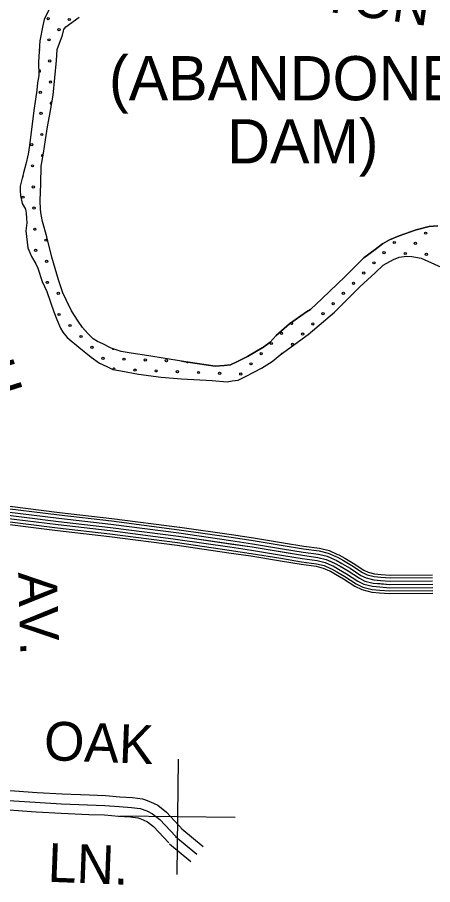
# Model space of a CAD drawing. Extents: x 1551132 to 1791609, y 378168 to 563823.
# Drawn here: x 1669634 to 1673594, y 455881 to 464155 of the extents above; entities that cross this region are included whole.
import ezdxf

# ---------------------------------------------------------------- set-up
doc = ezdxf.new("R2010")
doc.units = 0
for name, color, linetype in [('DESIGN - ROW - Right-of-Way and Easement Labels', 7, 'Continuous'), ('DESIGN - SCRATCH - User 1', 7, 'Continuous'), ('DESIGN - TRAFFIC CONTROL PERMANENT - Pavement Marking Text', 7, 'Continuous'), ('DESIGN - TRANSPORTATION - Edge of Traveled Way', 7, 'Continuous'), ('DESIGN - TRANSPORTATION - Text', 7, 'Continuous'), ('SURVEY - CONTOURS - Index with Text', 7, 'Continuous'), ('SURVEY - DRAINAGE - Bridge Hydraulic Data - Points - Locators', 7, 'Continuous'), ('SURVEY - PROPERTY - Owners', 7, 'Continuous')]:
    doc.layers.add(name, color=color, linetype=linetype)

msp = doc.modelspace()

# ---------------------------------------------------------------- linework, layer by layer
at = {"layer": 'DESIGN - SCRATCH - User 1'}
for points in [[(1669936.195, 464227.013), (1669889.346, 464133.286), (1669876.838, 464077.309), (1669849.489, 463931.314), (1669835.639, 463731.108), (1669840.43, 463600.847), (1669827.764, 463528.845), (1669819.122, 463458.801), (1669795.556, 463288.739), (1669763.232, 463036.607), (1669750.265, 462932.554), (1669737.491, 462848.535), (1669714.633, 462754.583), (1669691.867, 462670.647), (1669662.692, 462542.702), (1669660.301, 462500.651), (1669665.892, 462456.533), (1669679.175, 462380.281), (1669710.658, 462325.905), (1669718.282, 462285.771), (1669721.849, 462239.661), (1669723.424, 462193.577), (1669716.741, 462119.508), (1669735.224, 461957.079), (1669752.79, 461910.836), (1669768.448, 461874.635), (1669811.755, 461802.125), (1669829.371, 461761.899), (1669872.162, 461633.295), (1669915.277, 461540.751), (1669983.442, 461345.813), (1670010.742, 461271.444), (1670045.974, 461190.992), (1670067.599, 461150.725), (1670109.106, 461100.265), (1670220.212, 461009.113), (1670337.259, 460911.885), (1670418.715, 460857.059), (1670488.38, 460824.375), (1670544.096, 460795.824), (1670619.927, 460781.107), (1670789.573, 460751.523), (1671005.218, 460723.522), (1671200.08, 460706.339)], [(1671201.23, 460873.743), (1670887.163, 460926.928), (1670719.45, 460950.486), (1670623.652, 460967.387), (1670529.979, 460998.288), (1670448.415, 461041.097), (1670398.624, 461061.581), (1670358.883, 461087.982), (1670307.376, 461138.533), (1670255.928, 461195.093), (1670214.504, 461255.569), (1670151.447, 461354.305), (1670104.381, 461452.891), (1670067.091, 461527.359), (1670026.242, 461649.929), (1669964.285, 461866.852), (1669916.094, 462059.607), (1669875.495, 462208.219), (1669860.096, 462272.47), (1669854.546, 462320.597), (1669851.363, 462408.774), (1669856.813, 462564.978), (1669860.388, 462735.233), (1669883.529, 462859.227), (1669902.687, 462985.264), (1669921.853, 463111.292), (1669947.103, 463247.296), (1669974.61, 463411.317), (1670007.685, 463743.567), (1670014.643, 463847.678), (1670065.884, 463983.44), (1670074.267, 464025.433), (1670078.375, 464037.408), (1670082.466, 464047.392), (1670096.624, 464065.292), (1670225.413, 464156.278)], [(1673644.465, 462167.211), (1673560.342, 462158.303), (1673435.945, 462127.893), (1673275.232, 462071.917), (1673182.734, 462033.074), (1673116.244, 461993.89), (1673045.579, 461940.738), (1672938.573, 461860.02), (1672756.311, 461678.14), (1672541.749, 461472.651), (1672428.443, 461367.982), (1672390.153, 461344.448), (1672228.723, 461230.403), (1672101.343, 461119.908), (1672044.561, 461056.557), (1671971.871, 461001.43), (1671969.871, 461001.455), (1671828.832, 460919.186), (1671734.218, 460870.352), (1671665.828, 460839.201), (1671605.721, 460831.984), (1671521.648, 460827.075), (1671347.943, 460853.393), (1671201.23, 460873.743)], [(1671200.08, 460706.339), (1671491.957, 460689.263), (1671633.837, 460677.388), (1671683.96, 460686.738), (1671740.059, 460694.014), (1671822.574, 460734.998), (1671961.512, 460809.283), (1672064.277, 460870.027), (1672139.083, 460935.137), (1672407.502, 461127.9), (1672658.18, 461342.931), (1672899.182, 461584.129), (1673044.854, 461718.416), (1673123.744, 461789.485), (1673220.433, 461844.303), (1673276.724, 461867.595), (1673344.847, 461876.712), (1673396.829, 461874.029), (1673484.635, 461856.853), (1673675.606, 461770.218)]]:
    msp.add_lwpolyline(points, dxfattribs=at)
at = {"layer": 'DESIGN - TRAFFIC CONTROL PERMANENT - Pavement Marking Text'}
msp.add_line((1671200.08, 460706.339), (1671200.08, 460706.339), dxfattribs=at)
for centre in [(1669928.021, 464142.137), (1669928.021, 464142.137), (1670129.631, 464134.67), (1670129.631, 464134.67), (1670032.56, 464037.598), (1670032.56, 464037.598), (1669935.488, 463940.527), (1669935.488, 463940.527), (1669942.955, 463738.916), (1669942.955, 463738.916), (1669950.422, 463537.306), (1669950.422, 463537.306), (1669853.351, 463440.234), (1669853.351, 463440.234), (1669860.818, 463238.624), (1669860.818, 463238.624), (1669868.285, 463037.014), (1669868.285, 463037.014), (1669771.213, 462939.942), (1669771.213, 462939.942), (1669778.68, 462738.332), (1669778.68, 462738.332), (1669786.147, 462536.722), (1669786.147, 462536.722), (1669689.076, 462439.65), (1669689.076, 462439.65), (1669793.614, 462335.111), (1669793.614, 462335.111), (1669801.081, 462133.501), (1669801.081, 462133.501), (1669905.62, 462028.962), (1669905.62, 462028.962), (1673527.138, 462096.166), (1673527.138, 462096.166), (1673228.456, 462006.561), (1673228.456, 462006.561), (1673430.066, 461999.094), (1673430.066, 461999.094), (1669808.548, 461931.891), (1669808.548, 461931.891), (1673131.385, 461909.49), (1673131.385, 461909.49), (1673332.995, 461902.023), (1673332.995, 461902.023), (1673534.605, 461894.556), (1673534.605, 461894.556), (1669913.087, 461827.352), (1669913.087, 461827.352), (1673034.313, 461812.418), (1673034.313, 461812.418), (1672937.241, 461715.346), (1672937.241, 461715.346), (1669920.554, 461625.742), (1669920.554, 461625.742), (1672840.17, 461618.275), (1672840.17, 461618.275), (1670025.093, 461521.203), (1670025.093, 461521.203), (1672743.098, 461521.203), (1672743.098, 461521.203), (1672646.026, 461424.132), (1672646.026, 461424.132), (1670032.56, 461319.593), (1670032.56, 461319.593), (1672548.955, 461327.06), (1672548.955, 461327.06), (1670137.098, 461215.054), (1670137.098, 461215.054), (1672451.883, 461229.988), (1672451.883, 461229.988), (1672153.201, 461140.384), (1672153.201, 461140.384), (1672354.812, 461132.917), (1672354.812, 461132.917), (1670241.637, 461110.516), (1670241.637, 461110.516), (1672056.13, 461043.312), (1672056.13, 461043.312), (1672257.74, 461035.845), (1672257.74, 461035.845), (1670346.176, 461005.977), (1670346.176, 461005.977), (1670450.714, 460901.438), (1670450.714, 460901.438), (1670652.325, 460893.971), (1670652.325, 460893.971), (1670853.935, 460886.504), (1670853.935, 460886.504), (1671055.545, 460879.037), (1671055.545, 460879.037), (1671959.058, 460946.24), (1671959.058, 460946.24), (1670756.863, 460789.432), (1670756.863, 460789.432), (1671861.986, 460849.169), (1671861.986, 460849.169), (1670958.474, 460781.965), (1670958.474, 460781.965), (1671160.084, 460774.498), (1671160.084, 460774.498), (1671361.694, 460767.031), (1671361.694, 460767.031), (1671563.305, 460759.564), (1671563.305, 460759.564), (1671764.915, 460752.097), (1671764.915, 460752.097)]:
    msp.add_circle(centre, 10.56, dxfattribs=at)
for centre, start, end in [((1669838.417, 463843.455), 294.1962706, 57.8890387), ((1669845.884, 463641.845), 230.8992599, 133.3135191), ((1669957.889, 463335.696), 58.32028, 282.6394231), ((1669875.752, 462835.404), 61.3639482, 277.4930654), ((1669681.609, 462641.26), 276.3295516, 57.9796689), ((1670129.631, 461416.664), 158.352456, 252.6881507), ((1672250.273, 461237.455), 176.0387982, 74.4411059), ((1670547.786, 460998.51), 194.9878854, 308.4985694), ((1672160.668, 460938.773), 101.5536265, 149.8138157), ((1670555.253, 460796.9), 331.4825078, 186.5510625), ((1671257.156, 460871.57), 203.6901441, 320.5160715)]:
    msp.add_arc(centre, 10.56, start, end, dxfattribs=at)
at = {"layer": 'DESIGN - TRANSPORTATION - Edge of Traveled Way'}
for points in [[(1669936.195, 464227.013), (1669889.346, 464133.286), (1669876.838, 464077.309), (1669849.489, 463931.314), (1669835.639, 463731.108), (1669840.43, 463600.847), (1669827.764, 463528.845), (1669819.122, 463458.801), (1669795.556, 463288.739), (1669763.232, 463036.607), (1669750.265, 462932.554), (1669737.491, 462848.535), (1669714.633, 462754.583), (1669691.867, 462670.647), (1669662.692, 462542.702), (1669660.301, 462500.651), (1669665.892, 462456.533), (1669679.175, 462380.281), (1669710.658, 462325.905), (1669718.282, 462285.771), (1669721.849, 462239.661), (1669723.424, 462193.577), (1669716.741, 462119.508), (1669735.224, 461957.079), (1669752.79, 461910.836), (1669768.448, 461874.635), (1669811.755, 461802.125), (1669829.371, 461761.899), (1669872.162, 461633.295), (1669915.277, 461540.751), (1669983.442, 461345.813), (1670010.742, 461271.444), (1670045.974, 461190.992), (1670067.599, 461150.725), (1670109.106, 461100.265), (1670220.212, 461009.113), (1670337.259, 460911.885), (1670418.715, 460857.059), (1670488.38, 460824.375), (1670544.096, 460795.824), (1670619.927, 460781.107), (1670789.573, 460751.523), (1671005.218, 460723.522), (1671200.08, 460706.339)], [(1671201.23, 460873.743), (1670887.163, 460926.928), (1670719.45, 460950.486), (1670623.652, 460967.387), (1670529.979, 460998.288), (1670448.415, 461041.097), (1670398.624, 461061.581), (1670358.883, 461087.982), (1670307.376, 461138.533), (1670255.928, 461195.093), (1670214.504, 461255.569), (1670151.447, 461354.305), (1670104.381, 461452.891), (1670067.091, 461527.359), (1670026.242, 461649.929), (1669964.285, 461866.852), (1669916.094, 462059.607), (1669875.495, 462208.219), (1669860.096, 462272.47), (1669854.546, 462320.597), (1669851.363, 462408.774), (1669856.813, 462564.978), (1669860.388, 462735.233), (1669883.529, 462859.227), (1669902.687, 462985.264), (1669921.853, 463111.292), (1669947.103, 463247.296), (1669974.61, 463411.317), (1670007.685, 463743.567), (1670014.643, 463847.678), (1670065.884, 463983.44), (1670074.267, 464025.433), (1670078.375, 464037.408), (1670082.466, 464047.392), (1670096.624, 464065.292), (1670225.413, 464156.278)], [(1671201.23, 460873.743), (1671347.943, 460853.393), (1671521.648, 460827.075), (1671605.721, 460831.984), (1671665.828, 460839.201), (1671734.218, 460870.352), (1671828.832, 460919.186), (1671969.871, 461001.455), (1671971.871, 461001.43), (1672044.561, 461056.557), (1672101.343, 461119.908), (1672228.723, 461230.403), (1672390.153, 461344.448), (1672428.443, 461367.982), (1672541.749, 461472.651), (1672756.311, 461678.14), (1672938.573, 461860.02), (1673045.579, 461940.738), (1673116.244, 461993.89), (1673182.734, 462033.074), (1673275.232, 462071.917), (1673435.945, 462127.893), (1673560.342, 462158.303), (1673644.465, 462167.211)], [(1671200.08, 460706.339), (1671491.957, 460689.263), (1671633.837, 460677.388), (1671683.96, 460686.738), (1671740.059, 460694.014), (1671822.574, 460734.998), (1671961.512, 460809.283), (1672064.277, 460870.027), (1672139.083, 460935.137), (1672407.502, 461127.9), (1672658.18, 461342.931), (1672899.182, 461584.129), (1673044.854, 461718.416), (1673123.744, 461789.485), (1673220.433, 461844.303), (1673276.724, 461867.595), (1673344.847, 461876.712), (1673396.829, 461874.029), (1673484.635, 461856.853), (1673675.606, 461770.218)]]:
    msp.add_lwpolyline(points, dxfattribs=at)
at = {"layer": 'SURVEY - CONTOURS - Index with Text'}
for points in [[(1669312.241, 459476.472), (1669339.607, 459466.755), (1669400.13, 459454.772), (1670029.824, 459376.803), (1670527.137, 459319.977), (1671174.372, 459235.8)], [(1669322.615, 459505.681), (1669347.84, 459496.723), (1669405.055, 459485.406), (1670033.482, 459407.588), (1670530.895, 459350.745), (1671178.363, 459266.543)], [(1669330.882, 459528.974), (1669354.415, 459520.623), (1669408.972, 459509.823), (1670036.407, 459432.13), (1670533.895, 459375.287), (1671181.555, 459291.052)], [(1669281.116, 459388.828), (1669314.89, 459376.836), (1669385.372, 459362.886), (1670018.832, 459284.451), (1670515.862, 459227.658), (1671162.38, 459143.573)], [(1669291.491, 459418.037), (1669323.124, 459406.804), (1669390.297, 459393.52), (1670022.49, 459315.235), (1670519.62, 459258.426), (1671166.372, 459174.315)], [(1669301.866, 459447.255), (1669331.365, 459436.78), (1669395.214, 459424.146), (1670026.157, 459346.019), (1670523.379, 459289.201), (1671170.372, 459205.058)], [(1669301.866, 459447.255), (1669331.365, 459436.78), (1669395.214, 459424.146), (1670026.157, 459346.019), (1670523.379, 459289.201), (1671170.372, 459205.058)], [(1669272.516, 459364.594), (1669308.057, 459351.969), (1669381.297, 459337.477), (1670015.791, 459258.917), (1670512.746, 459202.124), (1671159.064, 459118.072)], [(1671174.347, 459235.809), (1671669.093, 459163.632)], [(1671178.822, 459266.484), (1671673.568, 459194.308)], [(1671182.53, 459291.935), (1671677.277, 459219.758)], [(1671160.922, 459143.781), (1671655.669, 459071.605)], [(1671165.397, 459174.457), (1671660.144, 459102.28)], [(1671169.872, 459205.133), (1671872.814, 459102.581), (1672353.969, 459022.72), (1672499.765, 459002.953), (1672579.564, 458983.969), (1672659.187, 458948.977), (1672712.844, 458918.301), (1672790.35, 458873.317), (1672895.589, 458803.973), (1672949.296, 458777.298), (1673027.095, 458758.347), (1673186.958, 458744.414), (1673595.04, 458747.522)], [(1671169.872, 459205.133), (1671664.618, 459132.956)], [(1671669.077, 459163.632), (1671877.588, 459133.215), (1672163.548, 459085.755)], [(1671673.552, 459194.308), (1671882.363, 459163.849), (1672168.623, 459116.339)], [(1671677.26, 459219.758), (1671886.33, 459189.258), (1672172.832, 459141.707)], [(1672172.815, 459141.707), (1672367.044, 459109.473), (1672515.848, 459089.297), (1672607.588, 459067.472), (1672681.361, 459035.054)], [(1671157.355, 459119.322), (1671652.102, 459047.146)], [(1671655.652, 459071.605), (1671863.264, 459041.312), (1672148.324, 458994.003)], [(1671660.127, 459102.28), (1671868.039, 459071.946), (1672153.399, 459024.587)], [(1671664.602, 459132.956), (1671872.814, 459102.581), (1672158.474, 459055.171)], [(1672163.532, 459085.755), (1672358.594, 459053.379), (1672505.449, 459033.471), (1672589.463, 459013.479), (1672658.545, 458983.128)], [(1672168.607, 459116.339), (1672363.21, 459084.039), (1672511.132, 459063.98), (1672599.371, 459042.988), (1672671.011, 459011.504)], [(1671652.085, 459047.146), (1671859.456, 459016.895), (1672144.274, 458969.619)], [(1672148.307, 458994.003), (1672344.727, 458961.402), (1672488.399, 458941.927), (1672559.756, 458924.951), (1672621.129, 458897.984)], [(1672153.382, 459024.587), (1672349.344, 458992.061), (1672494.082, 458972.436), (1672569.664, 458954.46), (1672633.596, 458926.36)], [(1672158.457, 459055.171), (1672353.969, 459022.72), (1672499.765, 459002.953), (1672579.564, 458983.969), (1672646.07, 458954.744)], [(1672658.52, 458983.128), (1672673.153, 458976.703), (1672728.318, 458945.16), (1672806.675, 458899.684), (1672911.072, 458830.899), (1672959.988, 458806.598), (1673032.136, 458789.023), (1673097.685, 458783.314)], [(1672670.978, 459011.512), (1672687.111, 459004.428), (1672743.793, 458972.028), (1672822.991, 458926.06), (1672926.547, 458857.825), (1672970.688, 458835.899), (1673037.178, 458819.707), (1673100.376, 458814.199)], [(1672681.32, 459035.063), (1672698.694, 459027.429), (1672756.626, 458994.311), (1672836.533, 458947.935), (1672939.388, 458880.159), (1672979.554, 458860.208), (1673041.361, 458845.158), (1673102.61, 458839.816)], [(1672144.257, 458969.619), (1672341.044, 458936.96), (1672483.866, 458917.593), (1672551.864, 458901.417), (1672611.188, 458875.35)], [(1672621.129, 458897.976), (1672631.262, 458893.525), (1672681.894, 458864.575), (1672757.709, 458820.574), (1672864.632, 458750.122), (1672927.905, 458718.696), (1673017.012, 458696.987), (1673089.61, 458690.662)], [(1672633.587, 458926.36), (1672645.22, 458921.251), (1672697.369, 458891.442), (1672774.026, 458846.949), (1672880.106, 458777.048), (1672938.605, 458747.997), (1673022.053, 458727.671), (1673092.301, 458721.546)], [(1672646.054, 458954.744), (1672659.187, 458948.977), (1672712.844, 458918.301), (1672790.35, 458873.317), (1672895.589, 458803.973), (1672949.296, 458777.298), (1673027.095, 458758.347), (1673094.993, 458752.43)], [(1672611.188, 458875.342), (1672620.129, 458871.417), (1672669.561, 458843.157), (1672744.693, 458799.548), (1672852.29, 458728.655), (1672919.38, 458695.329), (1673012.987, 458672.528), (1673087.468, 458666.036)], [(1673100.36, 458814.199), (1673189.416, 458806.432), (1673594.131, 458809.524)], [(1673102.593, 458839.816), (1673190.441, 458832.157), (1673593.94, 458835.241)], [(1673094.976, 458752.43), (1673186.958, 458744.414), (1673594.606, 458747.522)], [(1673097.668, 458783.314), (1673188.191, 458775.423), (1673594.373, 458778.523)], [(1673087.452, 458666.036), (1673183.516, 458657.67), (1673595.265, 458660.803)], [(1673089.593, 458690.662), (1673184.499, 458682.395), (1673595.081, 458685.521)], [(1673092.285, 458721.546), (1673185.724, 458713.404), (1673594.84, 458716.521)]]:
    msp.add_lwpolyline(points, dxfattribs=at)
at = {"layer": 'SURVEY - DRAINAGE - Bridge Hydraulic Data - Points - Locators'}
for p, q in [((1671166.621, 457076.986), (1671154.912, 455977.015)), ((1671710.724, 456521.146), (1670610.809, 456532.855))]:
    msp.add_line(p, q, dxfattribs=at)
at = {"layer": 'SURVEY - PROPERTY - Owners'}
for points in [[(1669326.547, 456794.844), (1669608.582, 456774.66), (1669824.535, 456761.152), (1670060.555, 456746.385), (1670321.615, 456736.31), (1670475.179, 456730.376), (1670612.025, 456718.984), (1670732.172, 456711.709), (1670827.195, 456699.176), (1670847.345, 456692.017), (1670904.91, 456671.575), (1670974.567, 456638.366), (1671058.206, 456572.431), (1671213.694, 456403.276)], [(1669319.814, 456700.792), (1669602.274, 456680.575), (1670055.788, 456652.207), (1670469.445, 456636.232), (1670605.267, 456624.924), (1670723.148, 456617.79), (1670805.004, 456606.99), (1670868.753, 456584.356), (1670924.468, 456557.789), (1670993.9, 456503.054), (1671144.279, 456339.458)], [(1669313.339, 456610.314), (1669596.207, 456590.064), (1669812.994, 456576.505), (1670051.205, 456561.605), (1670314.474, 456551.438), (1670463.929, 456545.663), (1670598.767, 456534.438), (1670714.464, 456527.438), (1670783.655, 456518.313), (1670785.446, 456517.679), (1670833.97, 456500.445), (1670876.277, 456480.27), (1670932.043, 456436.311), (1671077.497, 456278.065)], [(1671204.203, 456412.26), (1671406.715, 456243.972)], [(1671143.946, 456339.733), (1671346.458, 456171.445)], [(1671085.972, 456269.965), (1671288.484, 456101.677)]]:
    msp.add_lwpolyline(points, dxfattribs=at)

# ---------------------------------------------------------------- texts
at = {"layer": 'DESIGN - ROW - Right-of-Way and Easement Labels'}
for s, height, rotation, p in [('LOFTON', 369.9916, 351.8436806, (1671562.413, 464355.894)), ('ASH', 370.0077, 287.6994278, (1669030.657, 461448.932)), ('AV.', 370.0095, 271.7001611, (1669641.716, 458859.54)), ('OAK', 369.9913, 357.789875, (1669883.276, 457070.477)), ('LN.', 369.9913, 357.789875, (1669919.691, 455908.53))]:
    msp.add_text(s, height=height, rotation=rotation, dxfattribs=at).set_placement(p)
at = {"layer": 'DESIGN - TRANSPORTATION - Text'}
for s, p in [('(ABANDONED', (1670508.481, 463363.224)), ('DAM)', (1671636.321, 462761.209))]:
    msp.add_text(s, height=421.9901, rotation=0.0000278, dxfattribs=at).set_placement(p)

doc.saveas('drawing.dxf')
